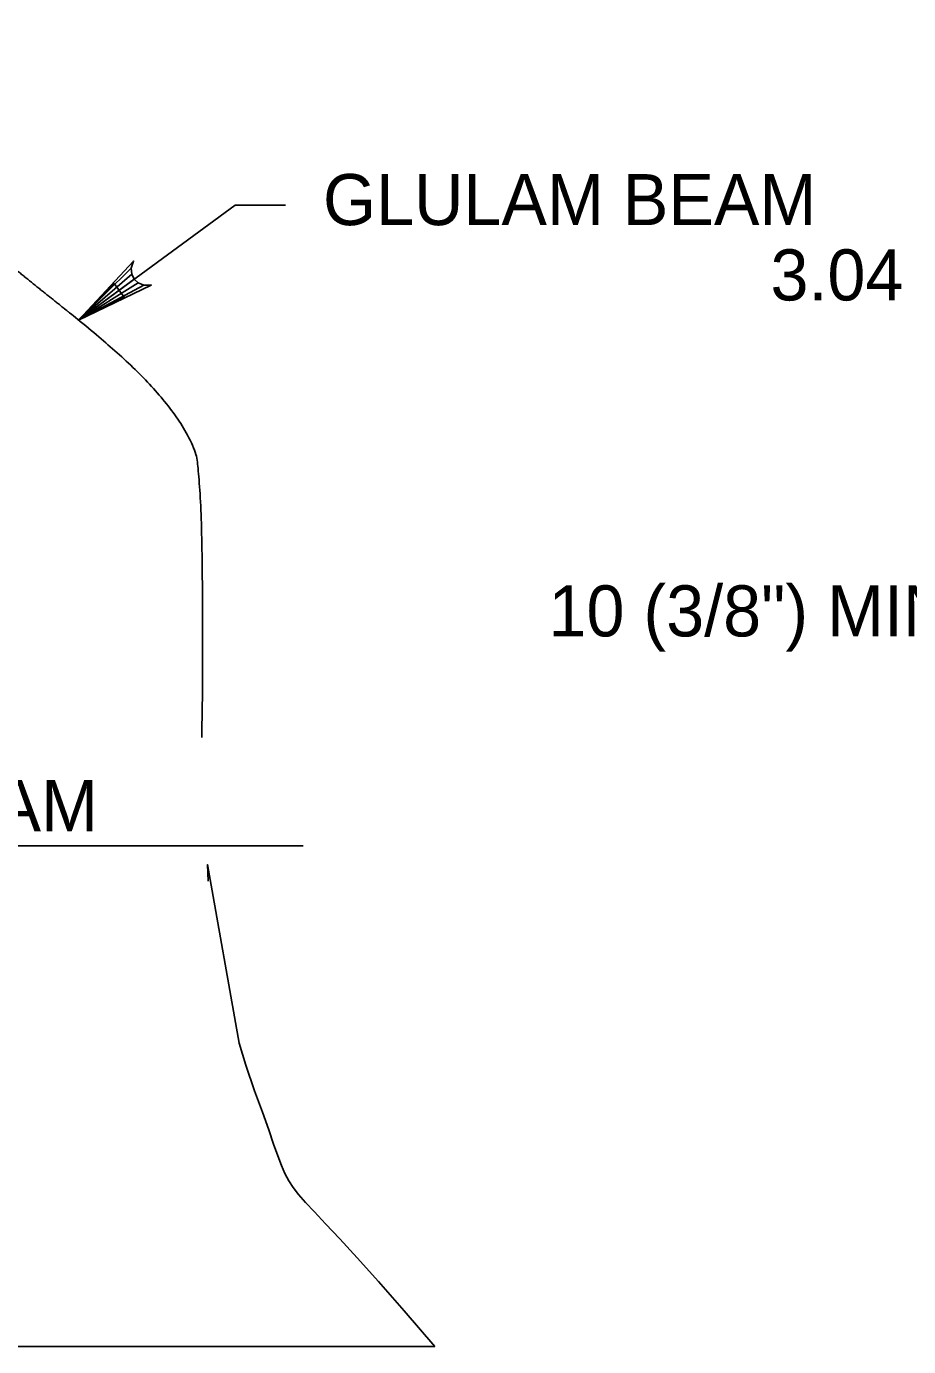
# Model space of a CAD drawing. Extents: x 638263 to 640360, y 293683 to 298655.
# Drawn here: x 639698.4 to 639750.2, y 298264.2 to 298341.8 of the extents above; entities that cross this region are included whole.
import ezdxf

# ---------------------------------------------------------------- set-up
doc = ezdxf.new("R2010")
doc.units = 0
for name, color, linetype in [('3', 7, 'Continuous'), ('5', 7, 'Continuous'), ('7', 7, 'Continuous')]:
    doc.layers.add(name, color=color, linetype=linetype)

msp = doc.modelspace()

# ---------------------------------------------------------------- linework, layer by layer
at = {"layer": '3'}
for p, q in [((639701.434, 298324.52), (639710.64, 298331.275)), ((639710.64, 298331.275), (639713.592, 298331.275)), ((639643.972, 298293.633), (639714.63, 298293.633))]:
    msp.add_line(p, q, dxfattribs=at)
msp.add_lwpolyline([(639701.434, 298324.52), (639704.675, 298327.981), (639704.531, 298327.568), (639704.567, 298327.208), (639704.709, 298326.922), (639704.938, 298326.704), (639705.271, 298326.56), (639705.709, 298326.572), (639701.434, 298324.52), (639705.271, 298326.56), (639704.938, 298326.704), (639701.434, 298324.52), (639704.709, 298326.922), (639704.567, 298327.208), (639701.434, 298324.52), (639704.531, 298327.568)], dxfattribs=at)
msp.add_lwpolyline([(639704.111, 298325.872), (639703.529, 298326.666), (639701.44, 298324.522)], close=True, dxfattribs=at)
at = {"layer": '5'}
msp.add_line((639657.436, 298264.227), (639722.367, 298264.227), dxfattribs=at)
at = {"layer": '7'}
for points in [[(639710.867, 298282.041), (639709.015, 298292.533), (639709.054, 298291.566)], [(639722.367, 298264.227), (639720.573, 298266.318), (639719.063, 298268.041), (639717.809, 298269.437), (639716.779, 298270.554), (639715.95, 298271.437), (639715.29, 298272.135), (639714.771, 298272.693), (639714.365, 298273.156), (639714.044, 298273.57), (639713.784, 298273.97), (639713.561, 298274.391), (639713.354, 298274.866), (639713.142, 298275.431), (639712.9, 298276.116), (639712.609, 298276.96), (639712.24, 298277.993), (639711.784, 298279.247), (639711.267, 298280.747), (639710.867, 298282.041)]]:
    msp.add_lwpolyline(points, dxfattribs=at)
msp.add_open_spline([(639708.675, 298299.995), (639708.771, 298304.629), (639708.627, 298316.072), (639707.794, 298317.954), (639706.531, 298319.747), (639704.94, 298321.472), (639703.119, 298323.135), (639701.163, 298324.75), (639699.175, 298326.329), (639697.252, 298327.885), (639695.492, 298329.427), (639693.971, 298330.964), (639692.661, 298332.475), (639691.509, 298333.937), (639690.465, 298335.322), (639689.479, 298336.608), (639688.498, 298337.766), (639687.473, 298338.775), (639686.348, 298339.606), (639683.867, 298341.598), (639682.531, 298342.093), (639681.186, 298342.491), (639679.894, 298342.845), (639678.723, 298343.21), (639677.744, 298343.633), (639677.421, 298343.877)], degree=2, dxfattribs=at)

# ---------------------------------------------------------------- texts
at = {"layer": '3'}
for s, p in [('GLULAM BEAM', (639715.8, 298330.093)), ('3.04 (11 GAGE) BONDED STEEL LAMINATE', (639742.086, 298325.67)), ('10 (3/8") MIN., 20 (13/16") MAX.', (639729.046, 298305.937)), ('79 (3 1/8") GLULAM', (639666.369, 298294.497))]:
    msp.add_text(s, height=3.00001, dxfattribs=at).set_placement(p)

doc.saveas('drawing.dxf')
